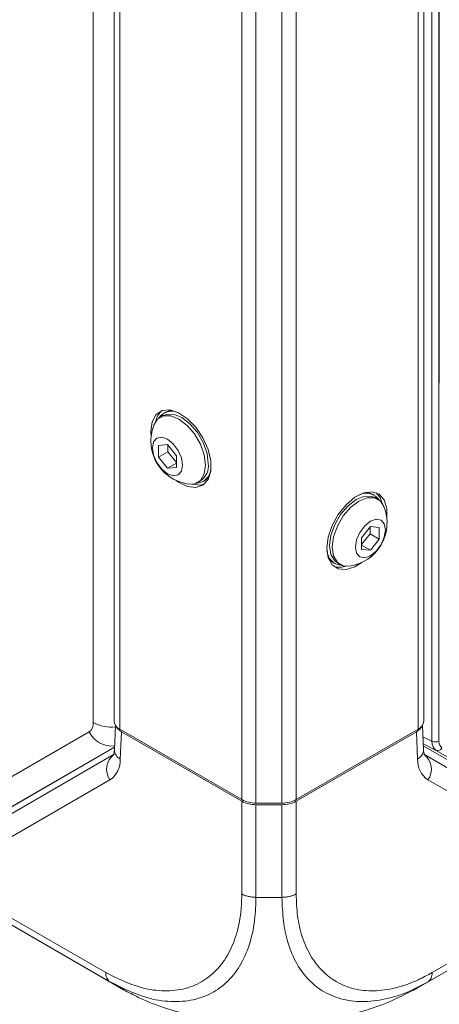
# Model space of a CAD drawing. Header units: millimetres. Extents: x 0 to 1118, y 0 to 864.
# Tile 277 of 512: x 595 to 606, y 67 to 91. Entities that reach past the tile are written whole.
import ezdxf

# ---------------------------------------------------------------- set-up
doc = ezdxf.new("R2010")
doc.units = ezdxf.units.MM

msp = doc.modelspace()

# ---------------------------------------------------------------- linework, layer by layer
at = {"color": 9, "linetype": 'Continuous', "lineweight": 0}
for p, q in [((597.1279, 120.8594), (597.1279, 73.5121)), ((597.7908, 119.6867), (597.7908, 73.348)), ((605.2154, 73.348), (605.2154, 119.6867)), ((600.8263, 71.5956), (600.8263, 117.9343)), ((602.1799, 117.9343), (602.1799, 71.5956)), ((601.1799, 117.8497), (601.1799, 71.5111)), ((601.8263, 71.5111), (601.8263, 117.8497)), ((605.5625, 73.0507), (605.5625, 114.7321)), ((605.7345, 114.7342), (605.7345, 73.0533)), ((605.7453, 81.9636), (605.7453, 103.4479)), ((597.0243, 73.2832), (593.731, 71.3814)), ((597.8325, 73.2831), (597.801, 72.6063)), ((605.2053, 72.6063), (605.1737, 73.2831)), ((605.3358, 73.1632), (605.5625, 73.0507)), ((597.6581, 72.8985), (594.5156, 71.0838)), ((605.6659, 72.8221), (605.3443, 72.9817)), ((609.1845, 70.7902), (605.6659, 72.8221)), ((597.5433, 72.0867), (594.0242, 70.0545)), ((608.982, 70.0545), (605.4629, 72.0867)), ((600.8263, 69.2485), (600.8263, 71.5548)), ((601.1799, 71.4702), (601.1799, 69.1636)), ((601.8263, 69.1636), (601.8263, 71.4702)), ((602.1799, 71.5548), (602.1799, 69.2485)), ((592.9377, 69.8884), (597.4369, 67.2912)), ((605.5694, 67.2912), (610.0685, 69.8884)), ((601.1798, 69.1635), (601.8264, 69.1635)), ((597.7503, 66.941), (597.5408, 67.062)), ((605.256, 66.9411), (605.4654, 67.062))]:
    msp.add_line(p, q, dxfattribs=at)
at = {"color": 7, "linetype": 'Continuous', "lineweight": 15}
for p, q in [((597.6444, 119.8908), (597.6444, 73.5521)), ((605.3619, 73.5521), (605.3619, 119.8908)), ((598.8611, 81.1552), (598.7939, 81.1164)), ((598.9228, 81.2442), (598.8804, 81.2197)), ((598.5573, 80.7647), (598.5667, 80.6222)), ((598.9762, 80.4338), (598.7553, 80.414)), ((598.7553, 80.414), (598.7553, 80.1194)), ((599.1972, 80.1589), (598.9762, 80.4338)), ((598.9851, 80.4228), (598.9851, 80.252)), ((598.9851, 80.252), (598.7553, 80.1194)), ((598.9851, 80.252), (599.1972, 79.9882)), ((599.1972, 79.8643), (599.1972, 80.1589)), ((598.7553, 80.1194), (598.9762, 79.8445)), ((599.1972, 79.9721), (598.9762, 79.8445)), ((598.9762, 79.8445), (599.1972, 79.8643)), ((599.7313, 79.4925), (599.7985, 79.5313)), ((599.864, 79.5158), (599.9065, 79.5402)), ((604.1258, 79.1784), (604.0834, 79.2028)), ((604.2123, 79.075), (604.1451, 79.1138)), ((604.03, 78.3924), (603.809, 78.1175)), ((603.809, 77.9468), (604.0212, 78.2107)), ((604.0212, 78.2107), (604.0212, 78.3814)), ((604.0212, 78.2107), (604.251, 78.078)), ((604.251, 78.3727), (604.03, 78.3924)), ((604.251, 78.078), (604.251, 78.3727)), ((603.809, 78.1175), (603.809, 77.8229)), ((604.03, 77.8031), (604.251, 78.078)), ((603.809, 77.9307), (604.03, 77.8031)), ((603.809, 77.8229), (604.03, 77.8031)), ((603.0997, 77.4989), (603.1422, 77.4744)), ((603.2077, 77.49), (603.2749, 77.4512)), ((597.6833, 73.4403), (597.6551, 72.8336)), ((600.8263, 71.5956), (597.7908, 73.348)), ((605.2154, 73.348), (602.1799, 71.5956)), ((605.3512, 72.8337), (605.3229, 73.4403)), ((597.8325, 73.2831), (600.8263, 71.5548)), ((602.1799, 71.5548), (605.1737, 73.2831)), ((597.6581, 72.8985), (594.8692, 71.2879)), ((608.367, 71.1937), (605.3463, 72.9381)), ((594.1278, 70.6916), (597.6468, 72.7238)), ((605.3594, 72.7238), (608.8785, 70.6916)), ((601.1799, 71.5111), (601.8263, 71.5111)), ((601.1799, 71.4702), (601.8263, 71.4702)), ((597.5408, 67.062), (593.0369, 69.662)), ((609.9693, 69.662), (605.4655, 67.062)), ((593.3756, 69.4665), (597.8838, 66.864)), ((605.1225, 66.864), (609.6306, 69.4665)), ((605.4654, 67.0621), (605.2176, 66.9341))]:
    msp.add_line(p, q, dxfattribs=at)
at = {"color": 7, "linetype": 'Continuous', "lineweight": 15, "flags": 128}
for points in [[(599.1897, 79.5429), (599.2524, 79.4983), (599.4757, 79.3887), (599.6842, 79.3628), (599.8593, 79.423), (599.9855, 79.5638), (600.0515, 79.7728), (600.0515, 80.0314), (599.9855, 80.3167), (599.8593, 80.6032), (599.6842, 80.8655), (599.4757, 81.0803), (599.2524, 81.2286), (599.0341, 81.297), (598.8401, 81.2797), (598.6878, 81.1781), (598.5906, 81.0012), (598.5573, 80.7647), (598.5573, 80.7647)], [(598.6438, 80.9364), (598.7263, 81.064), (598.873, 81.1487), (599.0578, 81.1508), (599.2626, 81.07), (599.4675, 80.9142), (599.6523, 80.6988), (599.7989, 80.4448), (599.8931, 80.1771), (599.9255, 79.9218)], [(598.8611, 81.1552), (598.9401, 81.1875), (599.1249, 81.1895), (599.3298, 81.1087), (599.5346, 80.953), (599.7194, 80.7376), (599.8661, 80.4836), (599.9602, 80.2158), (599.9927, 79.9606)], [(598.9228, 81.2442), (599.0058, 81.2781), (599.0791, 81.2896)], [(599.3494, 79.9237), (599.321, 79.7752), (599.2401, 79.6821), (599.119, 79.6586), (598.9762, 79.7082), (598.8334, 79.8234), (598.7123, 79.9868), (598.6314, 80.1733), (598.603, 80.3546), (598.6314, 80.5031), (598.7123, 80.5962), (598.8334, 80.6197), (598.9762, 80.5701), (599.119, 80.4548), (599.2401, 80.2915), (599.321, 80.105), (599.3494, 79.9237)], [(599.9255, 79.9218), (599.8931, 79.7039), (599.7989, 79.5449), (599.6523, 79.4602), (599.5004, 79.4526)], [(599.5835, 79.4494), (599.7903, 79.424), (599.8902, 79.446)], [(600.0239, 79.6529), (599.9774, 79.5952), (599.9065, 79.5402)], [(604.4395, 78.5808), (604.4406, 78.5892), (604.4406, 78.8478), (604.3746, 79.0568), (604.2484, 79.1977), (604.0733, 79.2578), (603.8648, 79.232), (603.6415, 79.1224), (603.4232, 78.9388), (603.2292, 78.6975), (603.0769, 78.42), (602.9797, 78.1309), (602.9464, 77.8559), (602.9464, 77.8559)], [(603.9271, 79.2482), (604.0005, 79.2368), (604.0834, 79.2028)], [(604.3236, 78.9686), (604.2685, 79.1181), (604.1732, 79.2358)], [(603.2077, 77.49), (603.1401, 77.5423), (603.046, 77.7014), (603.0135, 77.9192), (603.046, 78.1745), (603.1401, 78.4422), (603.2868, 78.6963), (603.4716, 78.9117), (603.6764, 79.0674), (603.8813, 79.1482), (604.0661, 79.1461), (604.1451, 79.1138)], [(603.5058, 77.4113), (603.354, 77.4189), (603.2073, 77.5035), (603.1131, 77.6626), (603.0807, 77.8804), (603.1131, 78.1357), (603.2073, 78.4035), (603.354, 78.6575), (603.5388, 78.8729), (603.7436, 79.0286), (603.9485, 79.1094), (604.1333, 79.1074), (604.2799, 79.0227), (604.3624, 78.895)], [(604.4032, 78.3132), (604.3748, 78.1319), (604.2939, 77.9454), (604.1728, 77.7821), (604.03, 77.6668), (603.8872, 77.6172), (603.7661, 77.6407), (603.6852, 77.7338), (603.6568, 77.8823), (603.6852, 78.0637), (603.7661, 78.2502), (603.8872, 78.4135), (604.03, 78.5287), (604.1728, 78.5784), (604.2939, 78.5548), (604.3748, 78.4617), (604.4032, 78.3132)], [(602.9464, 77.8559), (602.9797, 77.6195), (603.0769, 77.4426), (603.2292, 77.3409), (603.4232, 77.3236), (603.6415, 77.3921), (603.8165, 77.5016)], [(603.0997, 77.4989), (603.0288, 77.5538), (602.9823, 77.6116)]]:
    msp.add_lwpolyline(points, dxfattribs=at)
at = {"color": 7, "linetype": 'Continuous', "lineweight": 15}
for centre, radius, start, end in [((599.1548, 80.9201), 0.4807, 132.0137, 169.22051), ((599.0802, 80.8788), 0.3899, 63.22281, 147.97928), ((599.6435, 80.5244), 1.0812, 157.60171, 180), ((599.6435, 80.5244), 1.0812, 180, 262.39291), ((599.5405, 79.9066), 0.4554, 304.51002, 6.80479), ((599.6687, 79.8594), 0.3899, 272.01903, 356.76796), ((603.926, 78.8374), 0.3899, 32.02206, 116.77743), ((603.3627, 78.483), 1.0813, 277.60709, 22.39829), ((603.3375, 77.818), 0.3899, 183.23156, 267.97909), ((603.2646, 77.845), 0.4647, 251.35639, 289.89219), ((597.8945, 73.577), 0.2514, 185.68795, 245.63015), ((605.1116, 73.577), 0.2515, 294.37407, 354.30669), ((601.1655, 72.2323), 0.7214, 241.95859, 271.14515), ((601.8408, 72.2323), 0.7214, 268.85511, 298.04061), ((601.1655, 72.1915), 0.7214, 241.95859, 271.14515), ((601.8408, 72.1915), 0.7214, 268.85511, 298.04061)]:
    msp.add_arc(centre, radius, start, end, dxfattribs=at)
at = {"color": 9, "linetype": 'Continuous', "lineweight": 0}
for centre, radius, start, end in [((596.8775, 73.4875), 0.2516, 305.70135, 5.61646), ((597.5819, 74.3849), 0.9838, 242.51778, 275.8264), ((597.5927, 73.5621), 0.6331, 206.13346, 276.07365), ((605.6459, 73.2254), 0.1935, 244.47252, 297.26356), ((597.9141, 72.8394), 0.2591, 181.26287, 244.1096), ((605.0856, 72.8435), 0.2657, 296.76273, 357.86619), ((605.7064, 72.9317), 0.1168, 249.71119, 334.75837), ((597.9202, 72.3524), 0.4611, 126.35013, 215.18694), ((597.1982, 72.5815), 0.6033, 304.8931, 2.35078), ((605.808, 72.5815), 0.6033, 177.65035, 235.10697), ((605.0861, 72.3524), 0.4611, 324.81397, 53.65081)]:
    msp.add_arc(centre, radius, start, end, dxfattribs=at)
at = {"color": 7, "linetype": 'Continuous', "lineweight": 15}
for centre, major_axis, start_param, end_param in [((598.1861, 73.4872), (0.5003, -0.0006), 3.377077, 3.928362), ((604.8202, 73.4872), (0.5003, 0.0006), 5.496416, 6.0476943)]:
    msp.add_ellipse(centre, major_axis=major_axis, ratio=0.5772866, start_param=start_param, end_param=end_param, dxfattribs=at)
at = {"color": 9, "linetype": 'Continuous', "lineweight": 0}
for centre, major_axis, ratio, start_param, end_param in [((605.9117, 73.258), (0.2435, 0.4372), 0.5725434, 2.3481527, 3.1324157), ((606.0001, 73.207), (0.1881, 0.325), 0.5767255, 2.3578147, 3.1420777)]:
    msp.add_ellipse(centre, major_axis=major_axis, ratio=ratio, start_param=start_param, end_param=end_param, dxfattribs=at)
at = {"color": 7, "linetype": 'Continuous', "lineweight": 15}
for points, knots in [([(597.6551, 72.8336), (597.6533, 72.8121), (597.6483, 72.75), (597.6278, 72.7084), (597.6313, 72.7127), (597.6324, 72.714)], [0, 0, 0, 0, 0.26999342, 0.77909074, 1, 1, 1, 1]), ([(605.3738, 72.7144), (605.3747, 72.7132), (605.3773, 72.7097), (605.3576, 72.7532), (605.3528, 72.8127), (605.3512, 72.8337)], [0, 0, 0, 0, 0.25543, 0.7384671, 1, 1, 1, 1]), ([(597.6658, 66.9929), (597.679, 66.9851), (597.7576, 66.9381), (597.8361, 66.8922), (597.9015, 66.8539)], [0, 0, 0, 0, 0.1674677, 1, 1, 1, 1]), ([(605.1067, 66.8551), (605.1714, 66.893), (605.2482, 66.9379), (605.3251, 66.9838), (605.3372, 66.991)], [0, 0, 0, 0, 0.8426193, 1, 1, 1, 1]), ([(597.8837, 66.864), (598.0064, 66.798), (598.3401, 66.6185), (598.9684, 66.3766), (599.7658, 66.1703), (600.6227, 66.044), (601.5689, 65.9982), (602.5151, 66.054), (603.4174, 66.2095), (604.3008, 66.4531), (604.8233, 66.7144), (605.1225, 66.864)], [0, 0, 0, 0, 0.0627055, 0.1705791, 0.2816642, 0.3894277, 0.5004167, 0.6352691, 0.7422852, 0.8524247, 1, 1, 1, 1])]:
    msp.add_open_spline(points, degree=3, knots=knots, dxfattribs=at)
at = {"color": 9, "linetype": 'Continuous', "lineweight": 0}
for points, knots in [([(597.4369, 67.2913), (597.7181, 67.152), (598.1995, 66.9136), (598.8421, 66.8181), (599.3687, 66.8587), (599.8292, 67.0377), (600.2113, 67.3408), (600.5088, 67.7476), (600.7144, 68.2581), (600.8135, 68.7709), (600.8228, 69.1197), (600.8262, 69.2486)], [0, 0, 0, 0, 0.1584128, 0.2711135, 0.3838358, 0.4991895, 0.6083335, 0.7174773, 0.8267511, 0.9360043, 1, 1, 1, 1]), ([(601.1798, 69.1637), (601.176, 69.0254), (601.166, 68.6539), (601.0673, 68.1005), (600.8565, 67.5527), (600.544, 67.1093), (600.1342, 66.7826), (599.6353, 66.5914), (599.0633, 66.5482), (598.3651, 66.6542), (597.8435, 66.9123), (597.5409, 67.0621)], [0, 0, 0, 0, 0.063881, 0.1715817, 0.2825249, 0.3900469, 0.5008148, 0.6162128, 0.7271686, 0.8416832, 1, 1, 1, 1]), ([(601.1798, 69.1636), (601.147, 69.1647), (601.0815, 69.1669), (600.9873, 69.1843), (600.8995, 69.2106), (600.8506, 69.2359), (600.8262, 69.2486)], [0, 0, 0, 0, 0.2499677, 0.5000031, 0.7499857, 1, 1, 1, 1]), ([(601.8263, 69.1636), (601.8591, 69.1647), (601.9245, 69.1669), (602.0187, 69.1842), (602.1065, 69.2106), (602.1554, 69.2358), (602.1799, 69.2485)], [0, 0, 0, 0, 0.2499947, 0.4999945, 0.7499862, 1, 1, 1, 1]), ([(605.2176, 66.9341), (605.1749, 66.9115), (604.9256, 66.7799), (604.4736, 66.633), (603.8854, 66.5446), (603.3441, 66.6015), (602.8816, 66.7822), (602.4913, 67.0828), (602.1827, 67.4942), (601.9701, 68.003), (601.8492, 68.5639), (601.834, 68.9637), (601.8265, 69.1637)], [0, 0, 0, 0, 0.02340933, 0.13688329, 0.25035261, 0.3637278, 0.47709741, 0.57858026, 0.69218099, 0.8057821, 0.90288043, 1, 1, 1, 1]), ([(602.18, 69.2486), (602.1872, 69.0626), (602.2016, 68.6907), (602.3206, 68.1698), (602.5269, 67.6982), (602.82, 67.3173), (603.1837, 67.0383), (603.6104, 66.869), (604.1081, 66.8147), (604.6494, 66.8912), (605.1437, 67.0608), (605.4526, 67.2281), (605.5694, 67.2913)], [0, 0, 0, 0, 0.0929147, 0.1858152, 0.2944777, 0.4031623, 0.5002013, 0.6086253, 0.7170441, 0.8255689, 0.9340812, 1, 1, 1, 1]), ([(597.5408, 67.062), (597.5253, 67.0731), (597.4943, 67.0952), (597.4621, 67.1484), (597.4409, 67.2132), (597.4382, 67.2652), (597.4369, 67.2912)], [0, 0, 0, 0, 0.2500018, 0.5000013, 0.7500072, 1, 1, 1, 1]), ([(605.4654, 67.062), (605.4809, 67.0731), (605.5119, 67.0952), (605.5441, 67.1484), (605.5654, 67.2132), (605.568, 67.2652), (605.5694, 67.2913)], [0, 0, 0, 0, 0.2500157, 0.5000124, 0.7500043, 1, 1, 1, 1]), ([(597.8837, 66.864), (597.8738, 66.8697), (597.8406, 66.8889), (597.7993, 66.9127), (597.763, 66.9337), (597.753, 66.9395), (597.7507, 66.9408), (597.7502, 66.9411)], [0, 0, 0, 0, 0.2452038, 0.8175385, 0.9606818, 0.9921582, 1, 1, 1, 1]), ([(605.256, 66.9411), (605.2531, 66.9394), (605.236, 66.9296), (605.1906, 66.9033), (605.1513, 66.8806), (605.1225, 66.864)], [0, 0, 0, 0, 0.0512523, 0.3045799, 1, 1, 1, 1])]:
    msp.add_open_spline(points, degree=3, knots=knots, dxfattribs=at)

doc.saveas('drawing.dxf')
